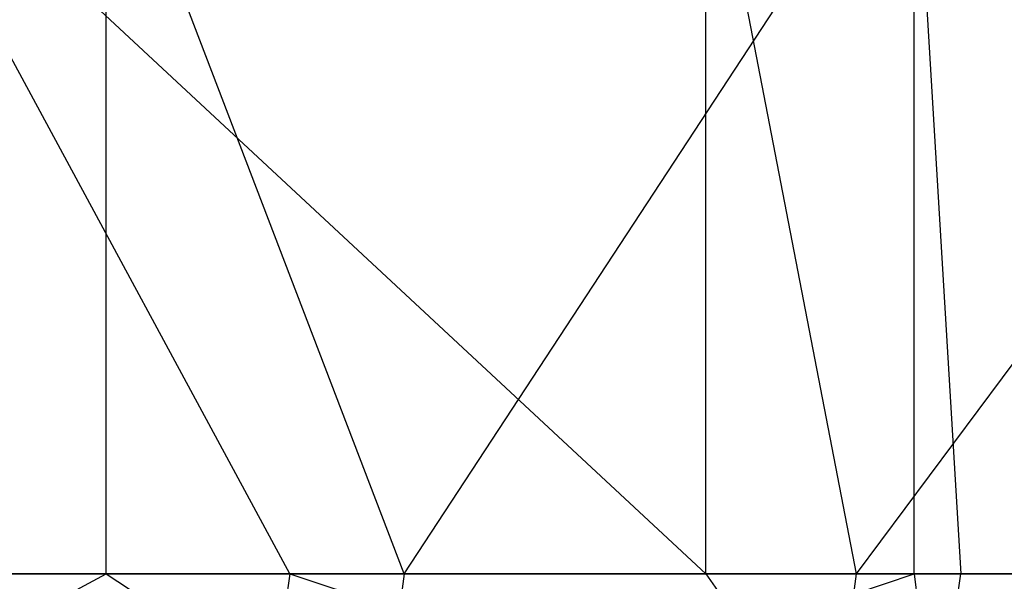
# Model space of a CAD drawing. Extents: x -172 to 172, y -29 to 28.
# Tile 858 of 914: x 143.7 to 152.17, y -14.37 to -9.53. Entities that reach past the tile are written whole.
import ezdxf

# ---------------------------------------------------------------- set-up
doc = ezdxf.new("R2010")
doc.units = 0
doc.header["$LTSCALE"] = 25.4
doc.layers.get('0').update_dxf_attribs({"linetype": 'CONTINUOUS'})

msp = doc.modelspace()

# ---------------------------------------------------------------- linework, layer by layer
at = {"color": 0}
for p, q in [((149.6012, -14.2997, -1329.1323), (142.4017, -7.5997, -1340.6051)), ((146.0184, -14.2997, -1335.0917), (142.4017, -7.5997, -1340.6051)), ((149.6012, -14.2997, -1329.1323), (142.4017, -7.5997, -1340.6051)), ((146.0184, -14.2997, -1335.0917), (142.4017, -7.5997, -1340.6051)), ((147.0048, -14.2997, -1152.9957), (144.4391, -7.5997, -1148.9442)), ((144.4391, -14.2997, -1148.9442), (144.4391, -7.5997, -1148.9442)), ((147.0048, -14.2997, -1152.9957), (144.4391, -7.5997, -1148.9442)), ((144.4391, -14.2997, -1148.9442), (144.4391, -7.5997, -1148.9442)), ((147.0048, -14.2997, -1152.9957), (151.393, -7.5997, -1160.5675)), ((147.0048, -14.2997, -1152.9957), (151.393, -7.5997, -1160.5675)), ((150.8968, -14.2997, -1326.8347), (149.6012, -7.5997, -1329.1323)), ((150.8968, -14.2997, -1326.8347), (149.6012, -7.5997, -1329.1323)), ((149.6012, -14.2997, -1329.1323), (149.6012, -7.5997, -1329.1323)), ((149.6012, -14.2997, -1329.1323), (149.6012, -7.5997, -1329.1323)), ((150.8968, -14.2997, -1326.8347), (155.8782, -7.5997, -1317.1299)), ((150.8968, -14.2997, -1326.8347), (155.8782, -7.5997, -1317.1299)), ((151.393, -7.5997, -1160.5675), (151.7934, -14.2997, -1161.3051)), ((151.393, -14.2997, -1160.5675), (151.393, -7.5997, -1160.5675)), ((151.393, -7.5997, -1160.5675), (151.7934, -14.2997, -1161.3051)), ((151.393, -14.2997, -1160.5675), (151.393, -7.5997, -1160.5675)), ((141.5606, -15.8448, -1145.105), (144.4391, -14.2997, -1148.9442)), ((141.5606, -15.8448, -1145.105), (144.4391, -14.2997, -1148.9442)), ((141.7617, -14.2997, -1144.9655), (144.4391, -14.2997, -1148.9442)), ((141.7617, -14.2997, -1144.9655), (144.4391, -14.2997, -1148.9442)), ((146.0184, -14.2997, -1335.0917), (142.4017, -14.2997, -1340.6051)), ((146.0184, -14.2997, -1335.0917), (142.4017, -14.2997, -1340.6051)), ((144.4391, -14.2997, -1148.9442), (147.0048, -14.2997, -1152.9957)), ((144.4391, -14.2997, -1148.9442), (147.0048, -14.2997, -1152.9957)), ((144.4391, -14.2997, -1148.9442), (146.7962, -15.8448, -1153.1238)), ((144.4391, -14.2997, -1148.9442), (146.7962, -15.8448, -1153.1238)), ((146.0184, -14.2997, -1335.0917), (145.8113, -15.8448, -1334.9613)), ((146.0184, -14.2997, -1335.0917), (145.8113, -15.8448, -1334.9613)), ((149.6012, -14.2997, -1329.1323), (146.0184, -14.2997, -1335.0917)), ((146.0184, -14.2997, -1335.0917), (150.6828, -15.8448, -1326.7162)), ((149.6012, -14.2997, -1329.1323), (146.0184, -14.2997, -1335.0917)), ((146.0184, -14.2997, -1335.0917), (150.6828, -15.8448, -1326.7162)), ((147.0048, -14.2997, -1152.9957), (146.7962, -15.8448, -1153.1238)), ((146.7962, -15.8448, -1153.1238), (151.393, -14.2997, -1160.5675)), ((146.7962, -15.8448, -1153.1238), (151.393, -14.2997, -1160.5675)), ((147.0048, -14.2997, -1152.9957), (146.7962, -15.8448, -1153.1238)), ((147.0048, -14.2997, -1152.9957), (151.393, -14.2997, -1160.5675)), ((147.0048, -14.2997, -1152.9957), (151.393, -14.2997, -1160.5675)), ((150.8968, -14.2997, -1326.8347), (149.6012, -14.2997, -1329.1323)), ((149.6012, -14.2997, -1329.1323), (150.6828, -15.8448, -1326.7162)), ((150.8968, -14.2997, -1326.8347), (149.6012, -14.2997, -1329.1323)), ((149.6012, -14.2997, -1329.1323), (150.6828, -15.8448, -1326.7162)), ((150.6828, -15.8448, -1326.7162), (150.8968, -14.2997, -1326.8347)), ((150.6828, -15.8448, -1326.7162), (150.8968, -14.2997, -1326.8347)), ((155.3088, -14.2997, -1318.3196), (150.8968, -14.2997, -1326.8347)), ((155.3088, -14.2997, -1318.3196), (150.8968, -14.2997, -1326.8347)), ((151.393, -14.2997, -1160.5675), (151.7934, -14.2997, -1161.3051)), ((151.393, -14.2997, -1160.5675), (151.5781, -15.8448, -1161.4213)), ((151.393, -14.2997, -1160.5675), (151.7934, -14.2997, -1161.3051)), ((151.393, -14.2997, -1160.5675), (151.5781, -15.8448, -1161.4213)), ((151.5781, -15.8448, -1161.4213), (151.7934, -14.2997, -1161.3051)), ((151.5781, -15.8448, -1161.4213), (151.7934, -14.2997, -1161.3051)), ((151.7934, -14.2997, -1161.3051), (156.1129, -14.2997, -1169.8676)), ((151.7934, -14.2997, -1161.3051), (156.1129, -14.2997, -1169.8676))]:
    msp.add_line(p, q, dxfattribs=at)

doc.saveas('drawing.dxf')
